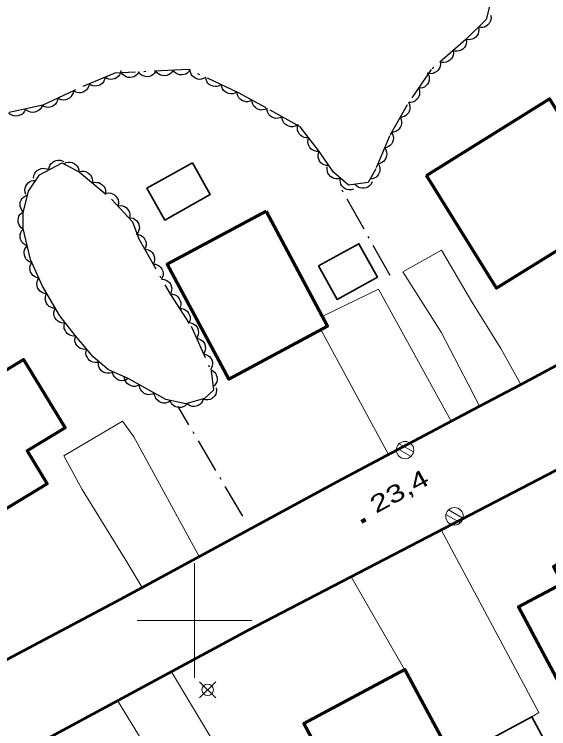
# Model space of a CAD drawing. Extents: x 356765 to 358572, y 5103174 to 5104650.
# Drawn here: x 357484.3 to 357530.8, y 5104090.6 to 5104152.9 of the extents above; entities that cross this region are included whole.
import ezdxf

# ---------------------------------------------------------------- set-up
doc = ezdxf.new("R2010")
doc.units = 0
doc.header["$LTSCALE"] = 0.6
doc.linetypes.add('DOT_DASHED', pattern=[7.7, 5, -1.2, 0.3, -1.2])
for name, color, linetype, lineweight in [('19', 7, 'Continuous', 13), ('21', 7, 'Continuous', 53), ('3', 7, 'Continuous', 140), ('31', 7, 'Continuous', 70), ('36', 7, 'Continuous', 13), ('41', 7, 'DOT_DASHED', 25), ('44', 7, 'Continuous', 25), ('61', 7, 'Continuous', 13)]:
    doc.layers.add(name, color=color, linetype=linetype, lineweight=lineweight)

msp = doc.modelspace()

# ---------------------------------------------------------------- linework, layer by layer
at = {"layer": '19'}
for p, q in [((357516.88, 5104114.48), (357511.05, 5104125.26)), ((357494.71, 5104116.04), (357500.4, 5104105.59)), ((357518.28, 5104095.73), (357513.63, 5104103.82)), ((357497.98, 5104095.55), (357506.66, 5104081.11)), ((357498.97, 5104083.74), (357493.29, 5104093.03))]:
    msp.add_line(p, q, dxfattribs=at)
for points in [[(357521.51, 5104132.29), (357518.15, 5104130.41), (357521.48, 5104125.14), (357523.84, 5104120.61), (357524.83, 5104118.7)], [(357521.51, 5104132.29), (357524.15, 5104127.8), (357526.67, 5104123.72), (357528.41, 5104120.6)], [(357511.3, 5104126.61), (357516.01, 5104128.9), (357522.36, 5104117.38)], [(357495.43, 5104102.9), (357493.96, 5104105.36), (357490.21, 5104111.44), (357488.62, 5104114.38), (357493.73, 5104117.4), (357494.71, 5104116.04)], [(357521.49, 5104107.92), (357530, 5104091.99), (357529.37, 5104091.62)]]:
    msp.add_lwpolyline(points, dxfattribs=at)
at = {"layer": '21'}
for points in [[(357450.01, 5104078.75), (357471.24, 5104090.05), (357493.17, 5104101.68), (357495.43, 5104102.9), (357512.46, 5104112.13), (357524.83, 5104118.7), (357528.41, 5104120.6), (357531.92, 5104122.47)], [(357413.94, 5104071.01), (357415.72, 5104071.33), (357417.43, 5104071.09), (357419.14, 5104070.59), (357421.01, 5104069.95), (357422.97, 5104069.08), (357427.74, 5104066.92), (357429.87, 5104066.23), (357431.96, 5104065.73), (357433.92, 5104065.4), (357435.55, 5104065.32), (357437.23, 5104065.41), (357439.05, 5104065.5), (357441.14, 5104065.87), (357443.14, 5104066.32), (357446.88, 5104068.04), (357469.55, 5104080.22), (357504.68, 5104099.17), (357537.43, 5104116.21)]]:
    msp.add_lwpolyline(points, dxfattribs=at)
at = {"layer": '3'}
msp.add_line((357514.53, 5104108.63), (357514.88, 5104108.82), dxfattribs=at)
at = {"layer": '31'}
for points in [[(357520.19, 5104138.82), (357530.92, 5104145.49), (357537.03, 5104135.66), (357526.3, 5104128.99), (357520.19, 5104138.82)], [(357506.22, 5104135.69), (357511.58, 5104125.67), (357502.98, 5104121.07), (357497.62, 5104131.09), (357506.22, 5104135.69)], [(357473.39, 5104115.54), (357476.14, 5104117.21), (357474.74, 5104119.51), (357477.3, 5104121.07), (357478.65, 5104118.86), (357485.1, 5104122.78), (357488.72, 5104116.82), (357485.42, 5104114.8), (357487.16, 5104111.94), (357478.7, 5104106.8), (357473.39, 5104115.54)], [(357532.44, 5104093.25), (357528.21, 5104101.21), (357532.04, 5104103.24), (357531.25, 5104104.72), (357534.58, 5104106.49), (357535.5, 5104104.76), (357538.23, 5104106.22), (357543.46, 5104096.37), (357541.16, 5104095.13), (357540.02, 5104097.28), (357532.44, 5104093.25)], [(357522.88, 5104087.24), (357514.07, 5104082.51), (357509.51, 5104091.03), (357518.32, 5104095.75), (357522.88, 5104087.24)]]:
    msp.add_lwpolyline(points, close=True, dxfattribs=at)
at = {"layer": '31', "lineweight": 35}
for points in [[(357499.81, 5104139.93), (357495.84, 5104137.7), (357497.4, 5104134.92), (357501.37, 5104137.15), (357499.81, 5104139.93)], [(357510.8, 5104130.93), (357514.32, 5104132.87), (357515.93, 5104129.95), (357512.41, 5104128.01), (357510.8, 5104130.93)], [(357527.57, 5104080.05), (357523.15, 5104088.28), (357529.37, 5104091.62), (357533.79, 5104083.38), (357527.57, 5104080.05)]]:
    msp.add_lwpolyline(points, close=True, dxfattribs=at)
at = {"layer": '36'}
for p, q in [((357519.08, 5104114.73), (357517.81, 5104115.43)), ((357517.59, 5104115.03), (357518.86, 5104114.32)), ((357521.89, 5104109.25), (357523.16, 5104108.54)), ((357523.38, 5104108.95), (357522.11, 5104109.65)), ((357501.84, 5104093.26), (357500.43, 5104094.67)), ((357500.43, 5104093.26), (357501.84, 5104094.67))]:
    msp.add_line(p, q, dxfattribs=at)
for centre, radius in [((357518.3372, 5104114.8748), 0.7588), ((357522.6372, 5104109.0948), 0.7588), ((357501.1368, 5104093.9674), 0.5)]:
    msp.add_circle(centre, radius, dxfattribs=at)
at = {"layer": '41'}
for p, q in [((357517.04, 5104130.1), (357512.71, 5104137.78)), ((357504.19, 5104109.11), (357498.57, 5104118.67))]:
    msp.add_line(p, q, dxfattribs=at)
at = {"layer": '44', "linetype": 'DOT_DASHED'}
msp.add_lwpolyline([(357525.76, 5104153.78), (357525.4, 5104152.42), (357523.64, 5104150.67), (357520.61, 5104148.05), (357518.48, 5104144.93), (357516.98, 5104142.25), (357515.78, 5104139.39), (357515.12, 5104138.2), (357513.42, 5104137.97), (357512.1, 5104139.1), (357510.8, 5104140.99), (357509.21, 5104143.05), (357506.22, 5104144.71), (357503.83, 5104146.03), (357499.48, 5104148.06), (357493.04, 5104147.73), (357489.45, 5104146.21), (357486.79, 5104144.95), (357482.77, 5104144.06)], dxfattribs=at)
at = {"layer": '44'}
for points in [[(357525.78, 5104152.8), (357525.82, 5104152.6), (357525.8, 5104152.4), (357525.76, 5104152.23), (357525.67, 5104152.08), (357525.55, 5104151.94), (357525.4, 5104151.83), (357525.26, 5104151.75), (357525.08, 5104151.72), (357524.9, 5104151.71), (357524.72, 5104151.74)], [(357524.72, 5104151.74), (357524.76, 5104151.54), (357524.74, 5104151.34), (357524.7, 5104151.18), (357524.61, 5104151.03), (357524.49, 5104150.88), (357524.33, 5104150.77), (357524.19, 5104150.69), (357524.02, 5104150.66), (357523.83, 5104150.65), (357523.66, 5104150.69)], [(357523.66, 5104150.69), (357523.68, 5104150.48), (357523.65, 5104150.28), (357523.6, 5104150.12), (357523.5, 5104149.98), (357523.37, 5104149.84), (357523.21, 5104149.74), (357523.06, 5104149.67), (357522.88, 5104149.65), (357522.7, 5104149.66), (357522.52, 5104149.7)], [(357522.52, 5104149.7), (357522.55, 5104149.5), (357522.51, 5104149.3), (357522.46, 5104149.14), (357522.36, 5104148.99), (357522.23, 5104148.86), (357522.07, 5104148.76), (357521.92, 5104148.69), (357521.75, 5104148.67), (357521.56, 5104148.68), (357521.39, 5104148.72)], [(357521.39, 5104148.72), (357521.41, 5104148.52), (357521.38, 5104148.32), (357521.33, 5104148.16), (357521.23, 5104148.01), (357521.1, 5104147.88), (357520.94, 5104147.78), (357520.79, 5104147.71), (357520.61, 5104147.69), (357520.43, 5104147.7), (357520.25, 5104147.74)], [(357493.58, 5104147.96), (357493.54, 5104147.76), (357493.45, 5104147.58), (357493.35, 5104147.44), (357493.21, 5104147.33), (357493.05, 5104147.25), (357492.86, 5104147.2), (357492.7, 5104147.18), (357492.53, 5104147.21), (357492.35, 5104147.28), (357492.2, 5104147.38)], [(357495.13, 5104147.84), (357495.02, 5104147.66), (357494.87, 5104147.52), (357494.73, 5104147.43), (357494.56, 5104147.38), (357494.38, 5104147.35), (357494.19, 5104147.37), (357494.03, 5104147.41), (357493.88, 5104147.5), (357493.74, 5104147.62), (357493.63, 5104147.76)], [(357496.63, 5104147.91), (357496.52, 5104147.73), (357496.37, 5104147.6), (357496.23, 5104147.51), (357496.06, 5104147.45), (357495.88, 5104147.43), (357495.69, 5104147.45), (357495.53, 5104147.49), (357495.38, 5104147.57), (357495.24, 5104147.69), (357495.13, 5104147.84)], [(357498.12, 5104147.99), (357498.02, 5104147.81), (357497.86, 5104147.68), (357497.73, 5104147.58), (357497.56, 5104147.53), (357497.38, 5104147.5), (357497.19, 5104147.53), (357497.03, 5104147.56), (357496.88, 5104147.65), (357496.73, 5104147.77), (357496.63, 5104147.91)], [(357499.62, 5104148.07), (357499.51, 5104147.89), (357499.36, 5104147.75), (357499.23, 5104147.66), (357499.06, 5104147.61), (357498.88, 5104147.58), (357498.68, 5104147.6), (357498.53, 5104147.64), (357498.37, 5104147.73), (357498.23, 5104147.85), (357498.12, 5104147.99)], [(357500.97, 5104147.37), (357500.79, 5104147.26), (357500.59, 5104147.21), (357500.43, 5104147.19), (357500.25, 5104147.22), (357500.08, 5104147.29), (357499.92, 5104147.39), (357499.8, 5104147.5), (357499.71, 5104147.65), (357499.64, 5104147.82), (357499.61, 5104148)], [(357492.2, 5104147.38), (357492.16, 5104147.17), (357492.07, 5104146.99), (357491.97, 5104146.86), (357491.83, 5104146.75), (357491.67, 5104146.66), (357491.48, 5104146.62), (357491.32, 5104146.6), (357491.15, 5104146.63), (357490.97, 5104146.69), (357490.82, 5104146.79)], [(357502.33, 5104146.73), (357502.15, 5104146.62), (357501.95, 5104146.58), (357501.79, 5104146.56), (357501.61, 5104146.59), (357501.44, 5104146.65), (357501.28, 5104146.76), (357501.16, 5104146.87), (357501.07, 5104147.02), (357501, 5104147.19), (357500.97, 5104147.37)], [(357520.35, 5104147.66), (357520.42, 5104147.47), (357520.44, 5104147.27), (357520.43, 5104147.1), (357520.37, 5104146.93), (357520.28, 5104146.77), (357520.15, 5104146.64), (357520.02, 5104146.53), (357519.86, 5104146.46), (357519.68, 5104146.42), (357519.5, 5104146.42)], [(357490.82, 5104146.79), (357490.78, 5104146.59), (357490.68, 5104146.41), (357490.59, 5104146.27), (357490.45, 5104146.16), (357490.29, 5104146.08), (357490.1, 5104146.03), (357489.94, 5104146.01), (357489.76, 5104146.04), (357489.59, 5104146.11), (357489.44, 5104146.21)], [(357503.69, 5104146.1), (357503.51, 5104145.99), (357503.31, 5104145.94), (357503.15, 5104145.92), (357502.97, 5104145.95), (357502.8, 5104146.02), (357502.64, 5104146.13), (357502.52, 5104146.23), (357502.43, 5104146.38), (357502.36, 5104146.55), (357502.33, 5104146.73)], [(357489.44, 5104146.2), (357489.41, 5104146), (357489.32, 5104145.82), (357489.23, 5104145.68), (357489.09, 5104145.56), (357488.94, 5104145.47), (357488.75, 5104145.42), (357488.59, 5104145.39), (357488.42, 5104145.42), (357488.24, 5104145.47), (357488.08, 5104145.56)], [(357505, 5104145.38), (357504.82, 5104145.29), (357504.62, 5104145.25), (357504.45, 5104145.24), (357504.28, 5104145.29), (357504.11, 5104145.36), (357503.96, 5104145.48), (357503.85, 5104145.6), (357503.77, 5104145.75), (357503.71, 5104145.93), (357503.69, 5104146.11)], [(357519.5, 5104146.42), (357519.58, 5104146.23), (357519.59, 5104146.03), (357519.58, 5104145.86), (357519.53, 5104145.7), (357519.44, 5104145.53), (357519.3, 5104145.4), (357519.18, 5104145.29), (357519.01, 5104145.22), (357518.83, 5104145.18), (357518.65, 5104145.18)], [(357488.08, 5104145.56), (357488.05, 5104145.36), (357487.96, 5104145.17), (357487.87, 5104145.04), (357487.74, 5104144.92), (357487.58, 5104144.83), (357487.4, 5104144.78), (357487.23, 5104144.75), (357487.06, 5104144.77), (357486.88, 5104144.83), (357486.73, 5104144.92)], [(357506.32, 5104144.66), (357506.13, 5104144.56), (357505.93, 5104144.53), (357505.77, 5104144.52), (357505.6, 5104144.56), (357505.43, 5104144.64), (357505.28, 5104144.76), (357505.16, 5104144.87), (357505.08, 5104145.03), (357505.02, 5104145.2), (357505, 5104145.38)], [(357486.72, 5104144.94), (357486.65, 5104144.74), (357486.52, 5104144.58), (357486.4, 5104144.47), (357486.24, 5104144.39), (357486.07, 5104144.33), (357485.88, 5104144.32), (357485.71, 5104144.33), (357485.55, 5104144.39), (357485.39, 5104144.49), (357485.26, 5104144.61)], [(357507.63, 5104143.93), (357507.44, 5104143.83), (357507.24, 5104143.8), (357507.08, 5104143.79), (357506.91, 5104143.83), (357506.74, 5104143.91), (357506.59, 5104144.03), (357506.47, 5104144.14), (357506.39, 5104144.3), (357506.33, 5104144.48), (357506.32, 5104144.66)], [(357518.63, 5104145.2), (357518.72, 5104145.01), (357518.76, 5104144.81), (357518.76, 5104144.65), (357518.72, 5104144.48), (357518.65, 5104144.31), (357518.53, 5104144.16), (357518.41, 5104144.04), (357518.25, 5104143.96), (357518.08, 5104143.91), (357517.9, 5104143.89)], [(357485.26, 5104144.61), (357485.18, 5104144.42), (357485.06, 5104144.26), (357484.94, 5104144.14), (357484.78, 5104144.06), (357484.6, 5104144.01), (357484.41, 5104144), (357484.25, 5104144.01), (357484.08, 5104144.07), (357483.92, 5104144.16), (357483.79, 5104144.29)], [(357508.94, 5104143.2), (357508.75, 5104143.11), (357508.55, 5104143.07), (357508.39, 5104143.06), (357508.22, 5104143.11), (357508.05, 5104143.18), (357507.9, 5104143.3), (357507.78, 5104143.42), (357507.7, 5104143.57), (357507.64, 5104143.75), (357507.63, 5104143.93)], [(357517.9, 5104143.89), (357517.99, 5104143.7), (357518.03, 5104143.5), (357518.03, 5104143.34), (357517.99, 5104143.17), (357517.91, 5104143), (357517.79, 5104142.85), (357517.68, 5104142.73), (357517.52, 5104142.65), (357517.34, 5104142.6), (357517.17, 5104142.58)], [(357509.94, 5104142.11), (357509.73, 5104142.09), (357509.53, 5104142.14), (357509.38, 5104142.2), (357509.24, 5104142.31), (357509.11, 5104142.44), (357509.02, 5104142.61), (357508.96, 5104142.76), (357508.95, 5104142.94), (357508.96, 5104143.12), (357509.02, 5104143.29)], [(357517.13, 5104142.6), (357517.24, 5104142.42), (357517.3, 5104142.23), (357517.32, 5104142.07), (357517.3, 5104141.89), (357517.24, 5104141.72), (357517.14, 5104141.55), (357517.04, 5104141.43), (357516.89, 5104141.33), (357516.72, 5104141.25), (357516.55, 5104141.22)], [(357510.85, 5104140.92), (357510.65, 5104140.91), (357510.45, 5104140.95), (357510.29, 5104141.01), (357510.15, 5104141.12), (357510.03, 5104141.26), (357509.94, 5104141.42), (357509.88, 5104141.58), (357509.86, 5104141.75), (357509.88, 5104141.94), (357509.94, 5104142.11)], [(357511.7, 5104139.68), (357511.49, 5104139.68), (357511.3, 5104139.74), (357511.15, 5104139.8), (357511.01, 5104139.92), (357510.89, 5104140.06), (357510.81, 5104140.24), (357510.76, 5104140.39), (357510.76, 5104140.57), (357510.78, 5104140.75), (357510.85, 5104140.92)], [(357516.55, 5104141.22), (357516.66, 5104141.04), (357516.72, 5104140.85), (357516.74, 5104140.68), (357516.72, 5104140.51), (357516.66, 5104140.33), (357516.56, 5104140.17), (357516.46, 5104140.04), (357516.31, 5104139.95), (357516.14, 5104139.87), (357515.97, 5104139.83)], [(357487.3, 5104139.3), (357487.32, 5104139.51), (357487.4, 5104139.7), (357487.48, 5104139.84), (357487.61, 5104139.96), (357487.76, 5104140.06), (357487.95, 5104140.12), (357488.11, 5104140.16), (357488.28, 5104140.15), (357488.46, 5104140.1), (357488.62, 5104140.02)], [(357488.62, 5104139.84), (357488.81, 5104139.94), (357489.01, 5104139.97), (357489.17, 5104139.98), (357489.34, 5104139.94), (357489.51, 5104139.86), (357489.66, 5104139.74), (357489.78, 5104139.63), (357489.86, 5104139.47), (357489.92, 5104139.3), (357489.93, 5104139.12)], [(357516.01, 5104139.81), (357516.11, 5104139.62), (357516.14, 5104139.42), (357516.15, 5104139.26), (357516.11, 5104139.09), (357516.03, 5104138.92), (357515.91, 5104138.77), (357515.8, 5104138.65), (357515.64, 5104138.57), (357515.46, 5104138.51), (357515.29, 5104138.5)], [(357485.98, 5104138.59), (357486, 5104138.8), (357486.08, 5104138.98), (357486.16, 5104139.13), (357486.29, 5104139.25), (357486.45, 5104139.35), (357486.63, 5104139.41), (357486.79, 5104139.45), (357486.96, 5104139.43), (357487.14, 5104139.39), (357487.3, 5104139.3)], [(357489.93, 5104139.12), (357490.14, 5104139.18), (357490.34, 5104139.18), (357490.5, 5104139.15), (357490.66, 5104139.08), (357490.81, 5104138.97), (357490.94, 5104138.83), (357491.03, 5104138.69), (357491.08, 5104138.52), (357491.1, 5104138.34), (357491.09, 5104138.16)], [(357512.7, 5104138.58), (357512.5, 5104138.53), (357512.3, 5104138.53), (357512.14, 5104138.56), (357511.98, 5104138.64), (357511.83, 5104138.74), (357511.7, 5104138.89), (357511.61, 5104139.03), (357511.57, 5104139.2), (357511.54, 5104139.38), (357511.56, 5104139.56)], [(357513.84, 5104137.61), (357513.64, 5104137.55), (357513.44, 5104137.56), (357513.28, 5104137.58), (357513.12, 5104137.66), (357512.97, 5104137.77), (357512.84, 5104137.92), (357512.75, 5104138.05), (357512.7, 5104138.22), (357512.68, 5104138.4), (357512.7, 5104138.58)], [(357485.31, 5104137.15), (357485.23, 5104137.35), (357485.22, 5104137.55), (357485.23, 5104137.72), (357485.29, 5104137.88), (357485.38, 5104138.04), (357485.51, 5104138.18), (357485.64, 5104138.28), (357485.8, 5104138.35), (357485.98, 5104138.39), (357486.16, 5104138.39)], [(357491.09, 5104138.16), (357491.29, 5104138.22), (357491.49, 5104138.21), (357491.65, 5104138.19), (357491.81, 5104138.11), (357491.96, 5104138.01), (357492.09, 5104137.86), (357492.18, 5104137.73), (357492.23, 5104137.56), (357492.25, 5104137.38), (357492.24, 5104137.2)], [(357515.46, 5104138.25), (357515.37, 5104138.06), (357515.23, 5104137.91), (357515.1, 5104137.81), (357514.94, 5104137.74), (357514.76, 5104137.7), (357514.56, 5104137.7), (357514.4, 5104137.73), (357514.24, 5104137.8), (357514.09, 5104137.91), (357513.97, 5104138.04)], [(357492.3, 5104137.26), (357492.51, 5104137.29), (357492.71, 5104137.26), (357492.86, 5104137.22), (357493.01, 5104137.12), (357493.15, 5104137), (357493.25, 5104136.84), (357493.33, 5104136.69), (357493.36, 5104136.52), (357493.36, 5104136.33), (357493.31, 5104136.16)], [(357485.08, 5104135.64), (357484.94, 5104135.79), (357484.85, 5104135.98), (357484.8, 5104136.14), (357484.8, 5104136.31), (357484.82, 5104136.49), (357484.9, 5104136.67), (357484.98, 5104136.81), (357485.11, 5104136.93), (357485.26, 5104137.03), (357485.43, 5104137.1)], [(357493.31, 5104136.16), (357493.52, 5104136.19), (357493.72, 5104136.16), (357493.88, 5104136.11), (357494.03, 5104136.02), (357494.16, 5104135.89), (357494.27, 5104135.73), (357494.34, 5104135.59), (357494.37, 5104135.41), (357494.37, 5104135.23), (357494.33, 5104135.05)], [(357485.07, 5104134.14), (357484.9, 5104134.26), (357484.77, 5104134.42), (357484.68, 5104134.56), (357484.63, 5104134.73), (357484.62, 5104134.91), (357484.65, 5104135.1), (357484.69, 5104135.26), (357484.79, 5104135.4), (357484.91, 5104135.54), (357485.06, 5104135.64)], [(357494.46, 5104135.13), (357494.66, 5104135.08), (357494.83, 5104134.98), (357494.96, 5104134.87), (357495.06, 5104134.73), (357495.14, 5104134.56), (357495.18, 5104134.37), (357495.19, 5104134.21), (357495.15, 5104134.04), (357495.08, 5104133.87), (357494.97, 5104133.72)], [(357485.43, 5104132.69), (357485.24, 5104132.76), (357485.08, 5104132.88), (357484.96, 5104133), (357484.88, 5104133.15), (357484.82, 5104133.33), (357484.8, 5104133.52), (357484.81, 5104133.68), (357484.87, 5104133.85), (357484.96, 5104134.01), (357485.08, 5104134.14)], [(357494.9, 5104133.69), (357495.11, 5104133.67), (357495.3, 5104133.6), (357495.44, 5104133.52), (357495.57, 5104133.4), (357495.67, 5104133.24), (357495.74, 5104133.06), (357495.78, 5104132.9), (357495.77, 5104132.73), (357495.72, 5104132.55), (357495.64, 5104132.39)], [(357485.78, 5104131.23), (357485.59, 5104131.3), (357485.43, 5104131.42), (357485.31, 5104131.54), (357485.23, 5104131.7), (357485.17, 5104131.87), (357485.15, 5104132.06), (357485.16, 5104132.22), (357485.22, 5104132.39), (357485.31, 5104132.55), (357485.43, 5104132.69)], [(357495.64, 5104132.39), (357495.85, 5104132.37), (357496.04, 5104132.3), (357496.19, 5104132.22), (357496.31, 5104132.09), (357496.42, 5104131.94), (357496.48, 5104131.76), (357496.52, 5104131.6), (357496.51, 5104131.43), (357496.47, 5104131.25), (357496.39, 5104131.08)], [(357486.44, 5104129.87), (357486.23, 5104129.91), (357486.05, 5104130), (357485.92, 5104130.09), (357485.81, 5104130.23), (357485.72, 5104130.39), (357485.67, 5104130.58), (357485.65, 5104130.74), (357485.67, 5104130.91), (357485.73, 5104131.09), (357485.83, 5104131.24)], [(357496.39, 5104131.08), (357496.6, 5104131.07), (357496.79, 5104130.99), (357496.93, 5104130.91), (357497.05, 5104130.79), (357497.16, 5104130.64), (357497.22, 5104130.46), (357497.26, 5104130.3), (357497.25, 5104130.12), (357497.21, 5104129.94), (357497.13, 5104129.78)], [(357487.05, 5104128.5), (357486.84, 5104128.54), (357486.66, 5104128.63), (357486.53, 5104128.72), (357486.42, 5104128.86), (357486.33, 5104129.02), (357486.28, 5104129.21), (357486.26, 5104129.37), (357486.28, 5104129.54), (357486.34, 5104129.72), (357486.44, 5104129.87)], [(357497.13, 5104129.78), (357497.34, 5104129.76), (357497.53, 5104129.69), (357497.67, 5104129.61), (357497.8, 5104129.49), (357497.9, 5104129.33), (357497.97, 5104129.15), (357498.01, 5104129), (357497.99, 5104128.82), (357497.95, 5104128.64), (357497.87, 5104128.48)], [(357487.87, 5104127.24), (357487.66, 5104127.25), (357487.47, 5104127.33), (357487.33, 5104127.4), (357487.2, 5104127.53), (357487.1, 5104127.68), (357487.03, 5104127.86), (357486.99, 5104128.02), (357487, 5104128.19), (357487.04, 5104128.37), (357487.12, 5104128.54)], [(357497.87, 5104128.48), (357498.08, 5104128.47), (357498.27, 5104128.41), (357498.42, 5104128.34), (357498.55, 5104128.22), (357498.67, 5104128.07), (357498.74, 5104127.9), (357498.79, 5104127.74), (357498.79, 5104127.57), (357498.76, 5104127.38), (357498.69, 5104127.22)], [(357488.62, 5104125.94), (357488.42, 5104125.96), (357488.23, 5104126.03), (357488.08, 5104126.11), (357487.96, 5104126.23), (357487.85, 5104126.38), (357487.78, 5104126.56), (357487.74, 5104126.72), (357487.75, 5104126.9), (357487.79, 5104127.08), (357487.87, 5104127.24)], [(357498.69, 5104127.22), (357498.9, 5104127.22), (357499.09, 5104127.15), (357499.24, 5104127.08), (357499.37, 5104126.96), (357499.48, 5104126.82), (357499.56, 5104126.64), (357499.61, 5104126.49), (357499.61, 5104126.31), (357499.58, 5104126.13), (357499.51, 5104125.96)], [(357489.64, 5104124.82), (357489.43, 5104124.81), (357489.23, 5104124.85), (357489.08, 5104124.91), (357488.93, 5104125.01), (357488.81, 5104125.15), (357488.72, 5104125.32), (357488.65, 5104125.47), (357488.64, 5104125.64), (357488.65, 5104125.83), (357488.71, 5104126)], [(357499.55, 5104125.99), (357499.76, 5104125.95), (357499.94, 5104125.86), (357500.08, 5104125.76), (357500.19, 5104125.63), (357500.28, 5104125.47), (357500.32, 5104125.28), (357500.35, 5104125.12), (357500.32, 5104124.95), (357500.26, 5104124.77), (357500.16, 5104124.62)], [(357490.6, 5104123.67), (357490.39, 5104123.65), (357490.19, 5104123.69), (357490.04, 5104123.74), (357489.89, 5104123.84), (357489.76, 5104123.97), (357489.66, 5104124.14), (357489.6, 5104124.29), (357489.58, 5104124.46), (357489.59, 5104124.65), (357489.64, 5104124.82)], [(357500.16, 5104124.62), (357500.37, 5104124.58), (357500.55, 5104124.49), (357500.69, 5104124.39), (357500.8, 5104124.26), (357500.89, 5104124.1), (357500.93, 5104123.91), (357500.96, 5104123.75), (357500.93, 5104123.58), (357500.87, 5104123.4), (357500.78, 5104123.25)], [(357491.56, 5104122.52), (357491.35, 5104122.5), (357491.15, 5104122.54), (357491, 5104122.59), (357490.85, 5104122.69), (357490.72, 5104122.82), (357490.63, 5104122.99), (357490.56, 5104123.14), (357490.54, 5104123.31), (357490.55, 5104123.5), (357490.6, 5104123.67)], [(357500.78, 5104123.25), (357500.98, 5104123.21), (357501.16, 5104123.12), (357501.3, 5104123.02), (357501.41, 5104122.89), (357501.5, 5104122.73), (357501.55, 5104122.54), (357501.57, 5104122.38), (357501.54, 5104122.21), (357501.48, 5104122.03), (357501.39, 5104121.88)], [(357492.78, 5104121.62), (357492.58, 5104121.57), (357492.38, 5104121.57), (357492.21, 5104121.6), (357492.05, 5104121.67), (357491.9, 5104121.78), (357491.78, 5104121.93), (357491.69, 5104122.06), (357491.64, 5104122.23), (357491.62, 5104122.42), (357491.64, 5104122.59)], [(357494.21, 5104121.11), (357494.03, 5104121), (357493.84, 5104120.95), (357493.67, 5104120.92), (357493.5, 5104120.95), (357493.32, 5104121.01), (357493.16, 5104121.12), (357493.04, 5104121.22), (357492.94, 5104121.37), (357492.87, 5104121.54), (357492.84, 5104121.72)], [(357501.42, 5104121.89), (357501.6, 5104121.79), (357501.75, 5104121.65), (357501.86, 5104121.53), (357501.92, 5104121.36), (357501.96, 5104121.18), (357501.96, 5104120.99), (357501.93, 5104120.83), (357501.86, 5104120.67), (357501.75, 5104120.52), (357501.62, 5104120.4)], [(357495.2, 5104120.56), (357495.01, 5104120.47), (357494.81, 5104120.43), (357494.64, 5104120.43), (357494.47, 5104120.47), (357494.31, 5104120.55), (357494.16, 5104120.66), (357494.04, 5104120.78), (357493.96, 5104120.94), (357493.9, 5104121.11), (357493.88, 5104121.29)], [(357496.51, 5104119.84), (357496.32, 5104119.74), (357496.12, 5104119.71), (357495.96, 5104119.7), (357495.79, 5104119.74), (357495.62, 5104119.82), (357495.47, 5104119.94), (357495.35, 5104120.05), (357495.27, 5104120.21), (357495.21, 5104120.38), (357495.2, 5104120.56)], [(357497.82, 5104119.1), (357497.63, 5104119.01), (357497.43, 5104118.97), (357497.26, 5104118.97), (357497.09, 5104119.01), (357496.93, 5104119.09), (357496.78, 5104119.21), (357496.66, 5104119.32), (357496.58, 5104119.48), (357496.52, 5104119.66), (357496.51, 5104119.84)], [(357501.89, 5104120.3), (357501.92, 5104120.1), (357501.89, 5104119.89), (357501.85, 5104119.74), (357501.75, 5104119.59), (357501.63, 5104119.45), (357501.47, 5104119.35), (357501.32, 5104119.27), (357501.15, 5104119.24), (357500.96, 5104119.24), (357500.79, 5104119.28)], [(357499.32, 5104118.88), (357499.17, 5104118.74), (357498.99, 5104118.65), (357498.83, 5104118.59), (357498.65, 5104118.59), (357498.47, 5104118.61), (357498.29, 5104118.68), (357498.15, 5104118.76), (357498.03, 5104118.88), (357497.92, 5104119.04), (357497.85, 5104119.2)], [(357500.76, 5104119.33), (357500.7, 5104119.13), (357500.58, 5104118.97), (357500.47, 5104118.84), (357500.32, 5104118.75), (357500.14, 5104118.69), (357499.95, 5104118.67), (357499.79, 5104118.67), (357499.62, 5104118.72), (357499.46, 5104118.81), (357499.32, 5104118.92)]]:
    msp.add_lwpolyline(points, dxfattribs=at)
at = {"layer": '44', "linetype": 'DOT_DASHED'}
msp.add_lwpolyline([(357494.21, 5104121.11), (357492.49, 5104121.87), (357491.16, 5104123), (357489.63, 5104124.83), (357488.26, 5104126.57), (357486.76, 5104129.15), (357485.72, 5104131.49), (357485.07, 5104134.19), (357485.06, 5104135.57), (357485.52, 5104137.46), (357486.5, 5104138.87), (357488.46, 5104139.93), (357489.96, 5104139.1), (357492.76, 5104136.76), (357494.59, 5104134.77), (357495.13, 5104133.29), (357497.9, 5104128.43), (357499.69, 5104125.68), (357501.43, 5104121.78), (357501.66, 5104120.09), (357500.87, 5104119.36), (357499.24, 5104118.9), (357497.5, 5104119.28), (357496.45, 5104119.87)], close=True, dxfattribs=at)
at = {"layer": '61'}
for p, q in [((357500, 5104095), (357500, 5104105)), ((357495, 5104100), (357505, 5104100))]:
    msp.add_line(p, q, dxfattribs=at)

# ---------------------------------------------------------------- texts
at = {"layer": '3', "width": 1.4}
msp.add_text('23,4   ', height=1.5, rotation=28.891, dxfattribs=at).set_placement((357515.8, 5104109.31))

doc.saveas('drawing.dxf')
